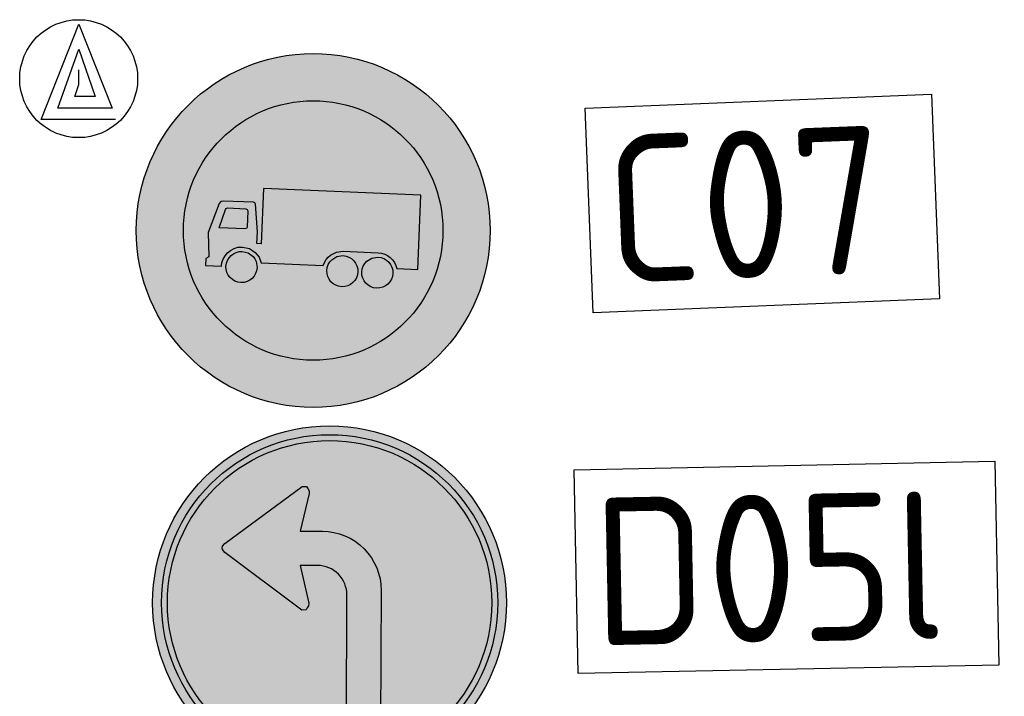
# Model space of a CAD drawing. Header units: metres. Extents: x 116958 to 118326, y 475500 to 477904.
# Tile 476 of 656: x 117581.96 to 117585.3, y 476726.95 to 476729.24. Entities that reach past the tile are written whole.
import ezdxf

# ---------------------------------------------------------------- set-up
doc = ezdxf.new("R2010")
doc.units = ezdxf.units.M
doc.header["$LTSCALE"] = 0.2
doc.layers.get('0').update_dxf_attribs({"color": 6})
for name, color, linetype in [('N-WE-IE-MEUBILAIR_WEGMEUBILAIR_VERKEERSBORD-G', 7, 'Continuous'), ('N-WE-IE-MEUBILAIR_WEGMEUBILAIR_VERKEERSBORD-PAAL', 2, 'Continuous'), ('to-xx-bibkleur', 7, 'Continuous')]:
    doc.layers.add(name, color=color, linetype=linetype)
doc.styles.get("Standard").update_dxf_attribs({"font": 'isocp.shx'})

# ---------------------------------------------------------------- blocks, each defined once
blk = doc.blocks.new('c07')
at = {"layer": 'to-xx-bibkleur'}
h = blk.add_hatch(color=10, dxfattribs=at)
h.dxf.hatch_style = 1
h.paths.add_polyline_path([(0.2903, -0.0061, 1), (-0.3097, -0.0061, 1)])
h.paths.add_polyline_path([(-0.2297, -0.0061, -1), (0.2103, -0.0061, -1)], flags=16)
h.paths.add_polyline_path([(0.1212, -0.0658), (0.1147, -0.0755), (0.105, -0.0755), (0.1017, -0.121), (0.0725, -0.121), (0.0692, -0.0755), (-0.0918, -0.0755), (-0.0933, -0.121), (-0.1225, -0.121), (-0.1258, -0.0755), (-0.1323, -0.0755), (-0.1453, -0.0625), (-0.1453, 0.0025), (-0.129, 0.0155), (-0.1063, 0.0772), (-0.09, 0.0805), (-0.0705, 0.0837), (-0.0283, 0.087), (0.0042, 0.087), (0.0497, 0.0837), (0.0692, 0.0805), (0.0822, 0.0772), (0.1115, 0.0122), (0.1147, 0.009), (0.1212, 0.0025)], flags=0)
h.paths.add_polyline_path([(0.1147, -0.0333), (0.1115, -0.0365), (0.0659, -0.0365), (0.066, -0.004), (0.105, -0.004), (0.1147, -0.0138)], flags=0)
h.paths.add_polyline_path([(0.0887, 0.0155), (-0.1063, 0.0155), (-0.0933, 0.061), (-0.0218, 0.0707), (0.001, 0.0707), (0.0692, 0.061), (0.0887, 0.0187)], flags=0)
h.paths.add_polyline_path([(-0.0836, -0.0365), (-0.129, -0.0365), (-0.1323, -0.0333), (-0.1323, -0.0138), (-0.1225, -0.004), (-0.0835, -0.004)], flags=0)
h = blk.add_hatch(color=255, dxfattribs=at)
h.paths.add_polyline_path([(0.2103, -0.0061, 1), (-0.2297, -0.0061, 1)])
h.paths.add_polyline_path([(-0.0956, -0.0648), (-0.0995, -0.0553), (-0.1066, -0.0472), (-0.1164, -0.0413), (-0.1286, -0.0392), (-0.1361, -0.0399), (-0.1426, -0.0422), (-0.1484, -0.0456), (-0.1534, -0.05), (-0.1572, -0.0552), (-0.1601, -0.0608), (-0.162, -0.0669), (-0.1626, -0.0732), (-0.1897, -0.0732), (-0.1897, -0.0613), (-0.1844, -0.0581), (-0.1876, -0.0168), (-0.1707, 0.0329), (-0.1681, 0.0363), (-0.1641, 0.0375), (-0.1127, 0.0375), (-0.1104, 0.0366), (-0.1092, 0.0342), (-0.104, -0.0125), (-0.1042, -0.0322), (-0.0969, -0.0322), (-0.0969, 0.0613), (0.1701, 0.0613), (0.1701, -0.0648), (0.1346, -0.0648), (0.1327, -0.0593), (0.1301, -0.0544), (0.1268, -0.0501), (0.1227, -0.0465), (0.1181, -0.0434), (0.1131, -0.0411), (0.1076, -0.0396), (0.1016, -0.0392), (0.0425, -0.0392), (0.0312, -0.0411), (0.0214, -0.0465), (0.0175, -0.0501), (0.0141, -0.0544), (0.0115, -0.0593), (0.0097, -0.0648)], flags=16)
h.paths.add_polyline_path([(-0.1098, -0.0916), (-0.1138, -0.0948), (-0.1182, -0.0973), (-0.1232, -0.0988), (-0.1286, -0.0994), (-0.1338, -0.0988), (-0.1388, -0.0973), (-0.1432, -0.0948), (-0.1472, -0.0916), (-0.1504, -0.0876), (-0.1528, -0.0832), (-0.1543, -0.0783), (-0.155, -0.073), (-0.1543, -0.0677), (-0.1528, -0.0628), (-0.1504, -0.0582), (-0.1472, -0.0544), (-0.1432, -0.0511), (-0.1388, -0.0486), (-0.1338, -0.0471), (-0.1286, -0.0466), (-0.1182, -0.0486), (-0.1098, -0.0544), (-0.1066, -0.0582), (-0.1042, -0.0628), (-0.1022, -0.073), (-0.1027, -0.0783), (-0.1042, -0.0832), (-0.1066, -0.0876)], flags=16)
h.paths.add_polyline_path([(0.0239, -0.0916), (0.0207, -0.0876), (0.0182, -0.0832), (0.0167, -0.0783), (0.0161, -0.073), (0.0167, -0.0677), (0.0182, -0.0628), (0.0207, -0.0582), (0.0239, -0.0544), (0.0323, -0.0486), (0.0425, -0.0466), (0.0478, -0.0471), (0.0527, -0.0486), (0.0573, -0.0511), (0.0611, -0.0544), (0.0644, -0.0582), (0.0669, -0.0628), (0.0684, -0.0677), (0.0688, -0.073), (0.0684, -0.0783), (0.0669, -0.0832), (0.0644, -0.0876), (0.0611, -0.0916), (0.0573, -0.0948), (0.0527, -0.0973), (0.0478, -0.0988), (0.0425, -0.0994), (0.0371, -0.0988), (0.0323, -0.0973), (0.0278, -0.0948)], flags=16)
h.paths.add_polyline_path([(0.0775, -0.0832), (0.076, -0.0783), (0.0754, -0.073), (0.076, -0.0677), (0.0775, -0.0628), (0.08, -0.0582), (0.0832, -0.0544), (0.0916, -0.0486), (0.1018, -0.0466), (0.1071, -0.0471), (0.112, -0.0486), (0.1166, -0.0511), (0.1204, -0.0544), (0.1237, -0.0582), (0.1262, -0.0628), (0.1277, -0.0677), (0.1282, -0.073), (0.1277, -0.0783), (0.1262, -0.0832), (0.1237, -0.0876), (0.1204, -0.0916), (0.1166, -0.0948), (0.112, -0.0973), (0.1071, -0.0988), (0.1018, -0.0994), (0.0964, -0.0988), (0.0916, -0.0973), (0.0871, -0.0948), (0.0832, -0.0916), (0.08, -0.0876)], flags=16)
h.paths.add_polyline_path([(-0.1229, -0.0072), (-0.1254, -0.0082), (-0.1691, -0.0082), (-0.1598, 0.0233), (-0.1586, 0.0252), (-0.1563, 0.0261), (-0.1254, 0.0261), (-0.1229, 0.025), (-0.122, 0.0226), (-0.122, -0.0049)], flags=0)
h = blk.add_hatch(color=250, dxfattribs=at)
h.paths.add_polyline_path([(0.0425, -0.0994), (0.0371, -0.0988), (0.0323, -0.0973), (0.0278, -0.0948), (0.0239, -0.0916), (0.0207, -0.0876), (0.0182, -0.0832), (0.0167, -0.0783), (0.0161, -0.073), (0.0167, -0.0677), (0.0182, -0.0628), (0.0207, -0.0582), (0.0239, -0.0544), (0.0323, -0.0486), (0.0425, -0.0466), (0.0478, -0.0471), (0.0527, -0.0486), (0.0573, -0.0511), (0.0611, -0.0544), (0.0644, -0.0582), (0.0669, -0.0628), (0.0684, -0.0677), (0.0688, -0.073), (0.0684, -0.0783), (0.0669, -0.0832), (0.0644, -0.0876), (0.0611, -0.0916), (0.0573, -0.0948), (0.0527, -0.0973), (0.0478, -0.0988)])
h.paths.add_polyline_path([(-0.1286, -0.0994), (-0.1338, -0.0988), (-0.1388, -0.0973), (-0.1432, -0.0948), (-0.1472, -0.0916), (-0.1504, -0.0876), (-0.1528, -0.0832), (-0.1543, -0.0783), (-0.155, -0.073), (-0.1543, -0.0677), (-0.1528, -0.0628), (-0.1504, -0.0582), (-0.1472, -0.0544), (-0.1432, -0.0511), (-0.1388, -0.0486), (-0.1338, -0.0471), (-0.1286, -0.0466), (-0.1182, -0.0486), (-0.1098, -0.0544), (-0.1066, -0.0582), (-0.1042, -0.0628), (-0.1022, -0.073), (-0.1027, -0.0783), (-0.1042, -0.0832), (-0.1066, -0.0876), (-0.1098, -0.0916), (-0.1138, -0.0948), (-0.1182, -0.0973), (-0.1232, -0.0988)])
h.paths.add_polyline_path([(-0.1691, -0.0082), (-0.1598, 0.0233), (-0.1586, 0.0252), (-0.1563, 0.0261), (-0.1254, 0.0261), (-0.1229, 0.025), (-0.122, 0.0226), (-0.122, -0.0049), (-0.1229, -0.0072), (-0.1254, -0.0082)], flags=16)
h.paths.add_polyline_path([(-0.1876, -0.0168), (-0.1844, -0.0581), (-0.1897, -0.0613), (-0.1897, -0.0732), (-0.1626, -0.0732), (-0.162, -0.0669), (-0.1601, -0.0608), (-0.1572, -0.0552), (-0.1534, -0.05), (-0.1484, -0.0456), (-0.1426, -0.0422), (-0.1361, -0.0399), (-0.1286, -0.0392), (-0.1164, -0.0413), (-0.1066, -0.0472), (-0.0995, -0.0553), (-0.0956, -0.0648), (0.0097, -0.0648), (0.0115, -0.0593), (0.0141, -0.0544), (0.0175, -0.0501), (0.0214, -0.0465), (0.0312, -0.0411), (0.0425, -0.0392), (0.1016, -0.0392), (0.1076, -0.0396), (0.1131, -0.0411), (0.1181, -0.0434), (0.1227, -0.0465), (0.1268, -0.0501), (0.1301, -0.0544), (0.1327, -0.0593), (0.1346, -0.0648), (0.1701, -0.0648), (0.1701, 0.0613), (-0.0969, 0.0613), (-0.0969, -0.0322), (-0.1042, -0.0322), (-0.104, -0.0125), (-0.1092, 0.0342), (-0.1104, 0.0366), (-0.1127, 0.0375), (-0.1641, 0.0375), (-0.1681, 0.0363), (-0.1707, 0.0329)])
h.paths.add_polyline_path([(0.1018, -0.0994), (0.0964, -0.0988), (0.0916, -0.0973), (0.0871, -0.0948), (0.0832, -0.0916), (0.08, -0.0876), (0.0775, -0.0832), (0.076, -0.0783), (0.0754, -0.073), (0.076, -0.0677), (0.0775, -0.0628), (0.08, -0.0582), (0.0832, -0.0544), (0.0916, -0.0486), (0.1018, -0.0466), (0.1071, -0.0471), (0.112, -0.0486), (0.1166, -0.0511), (0.1204, -0.0544), (0.1237, -0.0582), (0.1262, -0.0628), (0.1277, -0.0677), (0.1282, -0.073), (0.1277, -0.0783), (0.1262, -0.0832), (0.1237, -0.0876), (0.1204, -0.0916), (0.1166, -0.0948), (0.112, -0.0973), (0.1071, -0.0988)])
at = {"layer": 'to-xx-bibkleur', "color": 250}
for points in [[(-0.1876, -0.0168), (-0.1844, -0.0581), (-0.1897, -0.0613), (-0.1897, -0.0732), (-0.1626, -0.0732), (-0.162, -0.0669), (-0.1601, -0.0608), (-0.1572, -0.0552), (-0.1534, -0.05), (-0.1484, -0.0456), (-0.1426, -0.0422), (-0.1361, -0.0399), (-0.1286, -0.0392), (-0.1164, -0.0413), (-0.1066, -0.0472), (-0.0995, -0.0553), (-0.0956, -0.0648), (0.0097, -0.0648), (0.0115, -0.0593), (0.0141, -0.0544), (0.0175, -0.0501), (0.0214, -0.0465), (0.0312, -0.0411), (0.0425, -0.0392), (0.1016, -0.0392), (0.1076, -0.0396), (0.1131, -0.0411), (0.1181, -0.0434), (0.1227, -0.0465), (0.1268, -0.0501), (0.1301, -0.0544), (0.1327, -0.0593), (0.1346, -0.0648), (0.1701, -0.0648), (0.1701, 0.0613), (-0.0969, 0.0613), (-0.0969, -0.0322), (-0.1042, -0.0322), (-0.104, -0.0125), (-0.1092, 0.0342), (-0.1104, 0.0366), (-0.1127, 0.0375), (-0.1641, 0.0375), (-0.1681, 0.0363), (-0.1707, 0.0329), (-0.1876, -0.0168)], [(-0.1691, -0.0082), (-0.1598, 0.0233), (-0.1586, 0.0252), (-0.1563, 0.0261), (-0.1254, 0.0261), (-0.1229, 0.025), (-0.122, 0.0226), (-0.122, -0.0049), (-0.1229, -0.0072), (-0.1254, -0.0082), (-0.1691, -0.0082)], [(-0.1286, -0.0994), (-0.1338, -0.0988), (-0.1388, -0.0973), (-0.1432, -0.0948), (-0.1472, -0.0916), (-0.1504, -0.0876), (-0.1528, -0.0832), (-0.1543, -0.0783), (-0.155, -0.073), (-0.1543, -0.0677), (-0.1528, -0.0628), (-0.1504, -0.0582), (-0.1472, -0.0544), (-0.1432, -0.0511), (-0.1388, -0.0486), (-0.1338, -0.0471), (-0.1286, -0.0466), (-0.1182, -0.0486), (-0.1098, -0.0544), (-0.1066, -0.0582), (-0.1042, -0.0628), (-0.1022, -0.073), (-0.1027, -0.0783), (-0.1042, -0.0832), (-0.1066, -0.0876), (-0.1098, -0.0916), (-0.1138, -0.0948), (-0.1182, -0.0973), (-0.1232, -0.0988), (-0.1286, -0.0994)], [(0.0425, -0.0994), (0.0371, -0.0988), (0.0323, -0.0973), (0.0278, -0.0948), (0.0239, -0.0916), (0.0207, -0.0876), (0.0182, -0.0832), (0.0167, -0.0783), (0.0161, -0.073), (0.0167, -0.0677), (0.0182, -0.0628), (0.0207, -0.0582), (0.0239, -0.0544), (0.0323, -0.0486), (0.0425, -0.0466), (0.0478, -0.0471), (0.0527, -0.0486), (0.0573, -0.0511), (0.0611, -0.0544), (0.0644, -0.0582), (0.0669, -0.0628), (0.0684, -0.0677), (0.0688, -0.073), (0.0684, -0.0783), (0.0669, -0.0832), (0.0644, -0.0876), (0.0611, -0.0916), (0.0573, -0.0948), (0.0527, -0.0973), (0.0478, -0.0988), (0.0425, -0.0994)], [(0.1018, -0.0994), (0.0964, -0.0988), (0.0916, -0.0973), (0.0871, -0.0948), (0.0832, -0.0916), (0.08, -0.0876), (0.0775, -0.0832), (0.076, -0.0783), (0.0754, -0.073), (0.076, -0.0677), (0.0775, -0.0628), (0.08, -0.0582), (0.0832, -0.0544), (0.0916, -0.0486), (0.1018, -0.0466), (0.1071, -0.0471), (0.112, -0.0486), (0.1166, -0.0511), (0.1204, -0.0544), (0.1237, -0.0582), (0.1262, -0.0628), (0.1277, -0.0677), (0.1282, -0.073), (0.1277, -0.0783), (0.1262, -0.0832), (0.1237, -0.0876), (0.1204, -0.0916), (0.1166, -0.0948), (0.112, -0.0973), (0.1071, -0.0988), (0.1018, -0.0994)]]:
    blk.add_lwpolyline(points, dxfattribs=at)
at = {"layer": 'to-xx-bibkleur', "color": 10}
for radius in [0.3, 0.22]:
    blk.add_circle((-0.0097, -0.0061), radius, dxfattribs=at)
blk = doc.blocks.new('D05l')
at = {"layer": 'to-xx-bibkleur'}
h = blk.add_hatch(color=150, dxfattribs=at)
h.dxf.hatch_style = 1
h.paths.add_polyline_path([(0.3, -0.0001, 1), (-0.3, -0.0001, 1)])
h.paths.add_polyline_path([(-0.285, -0.0001, -1), (0.285, -0.0001, -1)], flags=16)
h.paths.add_polyline_path([(-0.275, -0.0001, -1), (0.275, -0.0001, -1)], flags=0)
h.paths.add_polyline_path([(-0.028, -0.2166), (-0.028, -0.0258, 0.222669), (-0.074, 0.0492), (-0.0588, -0.0149), (-0.0592, -0.0195), (-0.0613, -0.0229), (-0.0634, -0.0264), (-0.0707, -0.0266), (-0.2014, 0.0705), (-0.2055, 0.0754), (-0.2062, 0.0782), (-0.2055, 0.081), (-0.2014, 0.0859), (-0.0707, 0.183), (-0.0634, 0.1827), (-0.0613, 0.1793), (-0.0592, 0.1758), (-0.0588, 0.1713), (-0.074, 0.1071, -0.281264), (0.001, 0.055, -0.281264), (0.076, 0.1071), (0.0607, 0.1713), (0.0611, 0.1758), (0.0632, 0.1793), (0.0653, 0.1827), (0.0727, 0.183), (0.2033, 0.0859), (0.2074, 0.081), (0.2081, 0.0782), (0.2074, 0.0754), (0.2033, 0.0705), (0.0727, -0.0266), (0.0653, -0.0264), (0.0632, -0.0229), (0.0611, -0.0195), (0.0607, -0.0149), (0.076, 0.0492, 0.222669), (0.0299, -0.0258), (0.0299, -0.2166)], flags=0)
h = blk.add_hatch(color=255, dxfattribs=at)
edge = h.paths.add_edge_path(flags=0)
edge.add_line((-0.0471, 0.197), (-0.0398, 0.1967))
edge.add_line((-0.0398, 0.1967), (-0.0377, 0.1933))
edge.add_line((-0.0377, 0.1933), (-0.0356, 0.1898))
edge.add_line((-0.0356, 0.1898), (-0.0352, 0.1853))
edge.add_line((-0.0352, 0.1853), (-0.0504, 0.1212))
edge.add_line((-0.0504, 0.1212), (-0.0127, 0.1212))
edge.add_arc((-0.0127, 0.0212), 0.1, 0, 90, ccw=False)
edge.add_line((0.0873, 0.0212), (0.0873, -0.2026))
edge.add_line((0.0873, -0.2026), (0.0293, -0.2026))
edge.add_line((0.0293, -0.2026), (0.0293, 0.0132))
edge.add_arc((-0.0207, 0.0132), 0.05, 0, 90)
edge.add_line((-0.0207, 0.0632), (-0.0504, 0.0632))
edge.add_line((-0.0504, 0.0632), (-0.0352, -0.0009))
edge.add_line((-0.0352, -0.0009), (-0.0356, -0.0054))
edge.add_line((-0.0356, -0.0054), (-0.0377, -0.0089))
edge.add_line((-0.0377, -0.0089), (-0.0398, -0.0123))
edge.add_line((-0.0398, -0.0123), (-0.0471, -0.0126))
edge.add_line((-0.0471, -0.0126), (-0.1778, 0.0845))
edge.add_line((-0.1778, 0.0845), (-0.1819, 0.0894))
edge.add_line((-0.1819, 0.0894), (-0.1826, 0.0922))
edge.add_line((-0.1826, 0.0922), (-0.1819, 0.095))
edge.add_line((-0.1819, 0.095), (-0.1778, 0.0999))
edge.add_line((-0.1778, 0.0999), (-0.0471, 0.197))
edge = h.paths.add_edge_path(flags=16)
edge.add_arc((0, 0), 0.275, 0, 360)
edge = h.paths.add_edge_path()
edge.add_arc((0, 0), 0.285, 0, 360)
h = blk.add_hatch(color=150, dxfattribs=at)
h.dxf.hatch_style = 1
h.paths.add_polyline_path([(0.275, 0, 1), (-0.275, 0, 1)])
h.paths.add_polyline_path([(0.0873, -0.2026), (0.0293, -0.2026), (0.0293, 0.0132, 0.414214), (-0.0207, 0.0632), (-0.0504, 0.0632), (-0.0345, -0.0037), (-0.0377, -0.0089), (-0.0398, -0.0123), (-0.0471, -0.0126), (-0.1814, 0.0872), (-0.1829, 0.0938), (-0.1778, 0.0999), (-0.0471, 0.197), (-0.0398, 0.1967), (-0.0377, 0.1933), (-0.0345, 0.1881), (-0.0504, 0.1212), (-0.0127, 0.1212, -0.414214), (0.0873, 0.0212)], flags=16)
at = {"layer": 'to-xx-bibkleur', "color": 255}
blk.add_lwpolyline([(-0.0471, 0.197), (-0.0398, 0.1967), (-0.0377, 0.1933), (-0.0356, 0.1898), (-0.0352, 0.1853), (-0.0504, 0.1212), (-0.0127, 0.1212, -0.414214), (0.0873, 0.0212), (0.0873, -0.2026), (0.0293, -0.2026), (0.0293, 0.0132, 0.414214), (-0.0207, 0.0632), (-0.0504, 0.0632), (-0.0352, -0.0009), (-0.0356, -0.0054), (-0.0377, -0.0089), (-0.0398, -0.0123), (-0.0471, -0.0126), (-0.1778, 0.0845), (-0.1819, 0.0894), (-0.1826, 0.0922), (-0.1819, 0.095), (-0.1778, 0.0999)], format="xyb", close=True, dxfattribs=at)
at = {"layer": 'to-xx-bibkleur', "color": 150}
blk.add_circle((0, 0), 0.3, dxfattribs=at)
at = {"layer": 'to-xx-bibkleur', "color": 255}
for radius in [0.285, 0.275]:
    blk.add_circle((0, 0), radius, dxfattribs=at)
blk = doc.blocks.new('Vb')
blk.add_lwpolyline([(125, -138), (-127, -138), (0, 185), (114, -100), (-71, -100), (0, 100), (56, -60), (-13, -60), (0, -20), (1, 30)])
blk.add_circle((0, 0), 200)

msp = doc.modelspace()

# ---------------------------------------------------------------- linework, layer by layer
at = {"layer": 'N-WE-IE-MEUBILAIR_WEGMEUBILAIR_VERKEERSBORD-G'}
for points in [[(117583.8755, 476728.9436), (117585.0498, 476728.9907), (117585.0771, 476728.2967), (117583.9028, 476728.2496)], [(117583.8388, 476727.7177), (117585.2655, 476727.7463), (117585.279, 476727.0547), (117583.8523, 476727.0261)]]:
    msp.add_lwpolyline(points, close=True, dxfattribs=at)

# ---------------------------------------------------------------- block references
at = {"layer": 'N-WE-IE-MEUBILAIR_WEGMEUBILAIR_VERKEERSBORD-G', "xscale": 2, "yscale": 2, "zscale": 2}
for name, p, rotation in [('c07', (117582.9738, 476728.5401), 357.619428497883), ('D05l', (117583.0094, 476727.2664), 359.7564061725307)]:
    msp.add_blockref(name, p, dxfattribs=dict(at, rotation=rotation))
at = {"layer": 'N-WE-IE-MEUBILAIR_WEGMEUBILAIR_VERKEERSBORD-PAAL', "xscale": 0.001, "yscale": 0.001, "zscale": 0.001}
msp.add_blockref('Vb', (117582.1586, 476729.0436), dxfattribs=at)

# ---------------------------------------------------------------- texts
at = {"layer": 'N-WE-IE-MEUBILAIR_WEGMEUBILAIR_VERKEERSBORD-G'}
for s, rotation, p in [('C07', 2.2544, (117583.955, 476728.3491)), ('D05l', 1.1162, (117583.9065, 476727.1218))]:
    msp.add_text(s, height=0.5, rotation=rotation, dxfattribs=at).set_placement(p)

doc.saveas('drawing.dxf')
